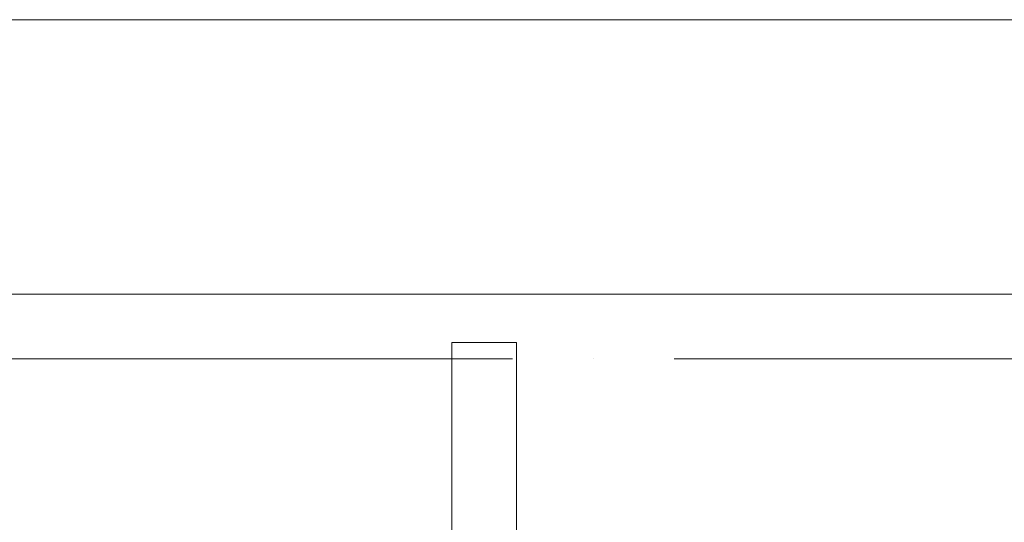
# Model space of a CAD drawing. Header units: millimetres. Extents: x -32229 to 291619, y -13689 to 125138.
# Tile 509 of 565: x 98330 to 104425, y 93037 to 96150. Entities that reach past the tile are written whole.
import ezdxf

# ---------------------------------------------------------------- set-up
doc = ezdxf.new("R2010")
doc.units = ezdxf.units.MM
doc.linetypes.add('ADSK_Линия сетки', pattern=[5000, 4000, -500, 0, -500])
for name, color, linetype, lineweight in [('A-FLOR-____-OTLN', 7, 'Continuous', 18), ('S-COLS-____-MCUT', 7, 'Continuous', 40), ('S-GRID-____-OTLN', 7, 'Continuous', 9)]:
    doc.layers.add(name, color=color, linetype=linetype, lineweight=lineweight)

# ---------------------------------------------------------------- blocks, each defined once
blk = doc.blocks.new('Наметкина 10_РД_АР_П_отсоединено_rvt-1--02 ЭМ')
at = {"layer": 'A-FLOR-____-OTLN', "color": 253, "lineweight": 13, "true_color": 0xaaaaaa}
for p, q in [((124305.3, 96150), (45535.3, 96150)), ((124305.3, 94450), (43610.3, 94450)), ((124305.3, 94450), (43835.3, 94450))]:
    blk.add_line(p, q, dxfattribs=at)
at = {"layer": 'S-COLS-____-MCUT', "color": 253, "lineweight": 15, "true_color": 0xaaaaaa}
for p, q in [((101005.3, 94150), (101005.3, 91750)), ((101405.3, 94150), (101005.3, 94150)), ((101405.3, 91750), (101405.3, 94150))]:
    blk.add_line(p, q, dxfattribs=at)

msp = doc.modelspace()

# ---------------------------------------------------------------- linework, layer by layer
at = {"layer": 'S-GRID-____-OTLN', "color": 253, "linetype": 'ADSK_Линия сетки', "true_color": 0xaaaaaa}
msp.add_line((131381.2, 94050), (-30593.4, 94050), dxfattribs=at)

# ---------------------------------------------------------------- block references
at = {"lineweight": 5}
msp.add_blockref('Наметкина 10_РД_АР_П_отсоединено_rvt-1--02 ЭМ', (0, 0), dxfattribs=at)

doc.saveas('drawing.dxf')
